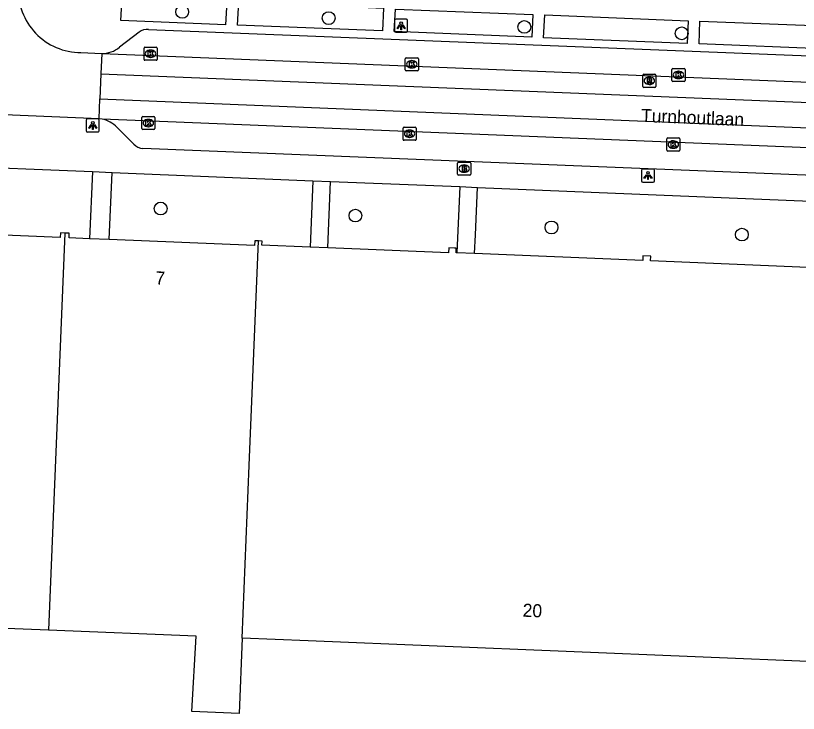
# Model space of a CAD drawing. Extents: x 160732 to 162105, y 387428 to 388479.
# Drawn here: x 161627.8 to 161687.6, y 387698.7 to 387752 of the extents above; entities that cross this region are included whole.
import ezdxf

# ---------------------------------------------------------------- set-up
doc = ezdxf.new("R2010")
doc.units = 0
for name, color, linetype in [('IMGEO_Boom', 7, 'Continuous'), ('IMGEO_Brandkraan', 7, 'Continuous'), ('IMGEO_Kolk', 7, 'Continuous'), ('IMGEO_Lichtpunt', 7, 'Continuous'), ('IMGEO_Openbare_ruimte_label', 7, 'Continuous'), ('IMGEO_Pand', 7, 'Continuous'), ('IMGEO_Pand_nummerreeks', 7, 'Continuous'), ('IMGEO_Rijbaan_lokaal_gesloten', 7, 'Continuous'), ('IMGEO_Rijbaan_lokaal_open', 7, 'Continuous'), ('IMGEO_Rioolput', 7, 'Continuous'), ('IMGEO_Voetpad_open', 7, 'Continuous')]:
    doc.layers.add(name, color=color, linetype=linetype)

msp = doc.modelspace()

# ---------------------------------------------------------------- linework, layer by layer
at = {"layer": 'IMGEO_Boom'}
for centre in [(161640.494, 387752.284), (161651.696, 387751.802), (161666.655, 387751.133), (161678.687, 387750.639), (161638.845, 387737.247), (161653.74, 387736.709), (161668.734, 387735.798), (161683.291, 387735.256)]:
    msp.add_circle(centre, 0.489, dxfattribs=at)
at = {"layer": 'IMGEO_Brandkraan'}
for p, q in [((161661.554, 387739.87), (161661.554, 387740.722)), ((161661.629, 387740.796), (161662.481, 387740.796)), ((161662.042, 387740.576), (161662.067, 387740.576)), ((161662.555, 387740.722), (161662.555, 387739.87)), ((161662.065, 387740.016), (161662.04, 387740.016)), ((161662.481, 387739.796), (161661.629, 387739.796))]:
    msp.add_line(p, q, dxfattribs=at)
for points in [[(161661.554, 387739.87), (161661.554, 387740.722)], [(161661.629, 387740.796), (161662.481, 387740.796)], [(161662.555, 387740.722), (161662.555, 387739.87)], [(161661.902, 387740.496), (161661.902, 387740.096), (161662.115, 387740.096)], [(161662.133, 387740.496), (161661.902, 387740.496)], [(161662.081, 387740.415), (161662.027, 387740.415), (161662.027, 387740.339)], [(161662.027, 387740.339), (161662.08, 387740.339)], [(161662.089, 387740.263), (161662.027, 387740.263), (161662.027, 387740.182)], [(161662.027, 387740.182), (161662.089, 387740.182)], [(161662.481, 387739.796), (161661.629, 387739.796)]]:
    msp.add_lwpolyline(points, dxfattribs=at)
for centre, radius, start, end in [((161661.631, 387740.72), 0.0765, 91.55205, 178.44795), ((161661.631, 387740.72), 0.0765, 91.55205, 178.44795), ((161662.479, 387740.72), 0.0765, 1.55205, 88.44795), ((161662.479, 387740.72), 0.0765, 1.55205, 88.44795), ((161662.082, 387740.377), 0.0379, 267.82845, 90.93552), ((161662.09, 387740.222), 0.0404, 269.87594, 90.50774), ((161662.121, 387740.347), 0.251, 268.66757, 293.53466), ((161662.137, 387740.351), 0.145, 59.4692, 91.53667), ((161662.162, 387740.398), 0.0922, 285.51372, 58.15012), ((161662.167, 387740.206), 0.105, 301.31148, 78.98903), ((161661.631, 387739.872), 0.0765, 181.55205, 268.44795), ((161661.631, 387739.872), 0.0765, 181.55205, 268.44795), ((161662.479, 387739.872), 0.0765, 271.55205, 358.44795), ((161662.479, 387739.872), 0.0765, 271.55205, 358.44795)]:
    msp.add_arc(centre, radius, start, end, dxfattribs=at)
for centre, major_axis, ratio, start_param, end_param in [((161662.041, 387740.296), (-0.387, 0.002), 0.722429, 4.712389, 7.853982), ((161662.066, 387740.296), (-0.39, 0.002), 0.717154, 1.570796, 4.712389)]:
    msp.add_ellipse(centre, major_axis=major_axis, ratio=ratio, start_param=start_param, end_param=end_param, dxfattribs=at)
at = {"layer": 'IMGEO_Kolk'}
for p, q in [((161637.648, 387749.579), (161638.5, 387749.579)), ((161637.573, 387748.653), (161637.573, 387749.505)), ((161638.061, 387749.359), (161638.086, 387749.359)), ((161638.574, 387749.505), (161638.574, 387748.653)), ((161638.5, 387748.579), (161637.648, 387748.579)), ((161638.084, 387748.799), (161638.059, 387748.799)), ((161657.551, 387747.848), (161657.551, 387748.7)), ((161657.626, 387748.774), (161658.478, 387748.774)), ((161658.039, 387748.554), (161658.064, 387748.554)), ((161658.552, 387748.7), (161658.552, 387747.848)), ((161658.478, 387747.774), (161657.626, 387747.774)), ((161658.062, 387747.994), (161658.037, 387747.994)), ((161677.943, 387747.035), (161677.943, 387747.887)), ((161678.018, 387747.961), (161678.87, 387747.961)), ((161678.431, 387747.741), (161678.456, 387747.741)), ((161678.944, 387747.887), (161678.944, 387747.035)), ((161678.454, 387747.181), (161678.429, 387747.181)), ((161678.87, 387746.961), (161678.018, 387746.961)), ((161637.402, 387743.355), (161637.402, 387744.207)), ((161637.477, 387744.281), (161638.329, 387744.281)), ((161638.403, 387744.207), (161638.403, 387743.355)), ((161637.89, 387744.061), (161637.915, 387744.061)), ((161638.329, 387743.281), (161637.477, 387743.281)), ((161637.913, 387743.501), (161637.888, 387743.501)), ((161657.38, 387742.537), (161657.38, 387743.389)), ((161657.455, 387743.463), (161658.307, 387743.463)), ((161657.868, 387743.243), (161657.893, 387743.243)), ((161658.381, 387743.389), (161658.381, 387742.537)), ((161658.307, 387742.463), (161657.455, 387742.463)), ((161657.891, 387742.683), (161657.866, 387742.683)), ((161677.552, 387741.714), (161677.552, 387742.566)), ((161677.627, 387742.64), (161678.479, 387742.64)), ((161678.04, 387742.42), (161678.065, 387742.42)), ((161678.553, 387742.566), (161678.553, 387741.714)), ((161678.063, 387741.86), (161678.038, 387741.86)), ((161678.479, 387741.64), (161677.627, 387741.64))]:
    msp.add_line(p, q, dxfattribs=at)
for points in [[(161637.648, 387749.579), (161638.5, 387749.579)], [(161637.573, 387748.653), (161637.573, 387749.505)], [(161637.894, 387749.279), (161638.017, 387749.279), (161638.017, 387749.128), (161638.147, 387749.279), (161638.311, 387749.279), (161638.165, 387749.128), (161638.318, 387748.879), (161638.166, 387748.879), (161638.081, 387749.043), (161638.017, 387748.976), (161638.017, 387748.879), (161637.894, 387748.879), (161637.894, 387749.279)], [(161638.574, 387749.505), (161638.574, 387748.653)], [(161638.5, 387748.579), (161637.648, 387748.579)], [(161657.551, 387747.848), (161657.551, 387748.7)], [(161657.626, 387748.774), (161658.478, 387748.774)], [(161657.872, 387748.474), (161657.995, 387748.474), (161657.995, 387748.323), (161658.125, 387748.474), (161658.289, 387748.474), (161658.143, 387748.323), (161658.296, 387748.074), (161658.144, 387748.074), (161658.059, 387748.238), (161657.995, 387748.171), (161657.995, 387748.074), (161657.872, 387748.074), (161657.872, 387748.474)], [(161658.552, 387748.7), (161658.552, 387747.848)], [(161658.478, 387747.774), (161657.626, 387747.774)], [(161677.943, 387747.035), (161677.943, 387747.887)], [(161678.018, 387747.961), (161678.87, 387747.961)], [(161678.944, 387747.887), (161678.944, 387747.035)], [(161678.264, 387747.661), (161678.387, 387747.661), (161678.387, 387747.51), (161678.517, 387747.661), (161678.681, 387747.661), (161678.535, 387747.51), (161678.688, 387747.261), (161678.536, 387747.261), (161678.451, 387747.425), (161678.387, 387747.358), (161678.387, 387747.261), (161678.264, 387747.261), (161678.264, 387747.661)], [(161678.87, 387746.961), (161678.018, 387746.961)], [(161637.402, 387743.355), (161637.402, 387744.207)], [(161637.477, 387744.281), (161638.329, 387744.281)], [(161638.403, 387744.207), (161638.403, 387743.355)], [(161637.723, 387743.981), (161637.846, 387743.981), (161637.846, 387743.83), (161637.976, 387743.981), (161638.14, 387743.981), (161637.994, 387743.83), (161638.147, 387743.581), (161637.995, 387743.581), (161637.91, 387743.745), (161637.846, 387743.678), (161637.846, 387743.581), (161637.723, 387743.581), (161637.723, 387743.981)], [(161638.329, 387743.281), (161637.477, 387743.281)], [(161657.38, 387742.537), (161657.38, 387743.389)], [(161657.455, 387743.463), (161658.307, 387743.463)], [(161657.701, 387743.163), (161657.824, 387743.163), (161657.824, 387743.012), (161657.954, 387743.163), (161658.118, 387743.163), (161657.972, 387743.012), (161658.125, 387742.763), (161657.973, 387742.763), (161657.888, 387742.927), (161657.824, 387742.86), (161657.824, 387742.763), (161657.701, 387742.763), (161657.701, 387743.163)], [(161658.381, 387743.389), (161658.381, 387742.537)], [(161658.307, 387742.463), (161657.455, 387742.463)], [(161677.552, 387741.714), (161677.552, 387742.566)], [(161677.627, 387742.64), (161678.479, 387742.64)], [(161678.553, 387742.566), (161678.553, 387741.714)], [(161677.873, 387742.34), (161677.996, 387742.34), (161677.996, 387742.189), (161678.126, 387742.34), (161678.29, 387742.34), (161678.144, 387742.189), (161678.297, 387741.94), (161678.145, 387741.94), (161678.06, 387742.104), (161677.996, 387742.037), (161677.996, 387741.94), (161677.873, 387741.94), (161677.873, 387742.34)], [(161678.479, 387741.64), (161677.627, 387741.64)]]:
    msp.add_lwpolyline(points, dxfattribs=at)
for centre, start, end in [((161637.65, 387749.503), 91.55205, 178.44795), ((161637.65, 387749.503), 91.55205, 178.44795), ((161638.498, 387749.503), 1.55205, 88.44795), ((161638.498, 387749.503), 1.55205, 88.44795), ((161637.65, 387748.655), 181.55205, 268.44795), ((161637.65, 387748.655), 181.55205, 268.44795), ((161638.498, 387748.655), 271.55205, 358.44795), ((161638.498, 387748.655), 271.55205, 358.44795), ((161657.628, 387748.698), 91.55205, 178.44795), ((161657.628, 387748.698), 91.55205, 178.44795), ((161658.476, 387748.698), 1.55205, 88.44795), ((161658.476, 387748.698), 1.55205, 88.44795), ((161657.628, 387747.85), 181.55205, 268.44795), ((161657.628, 387747.85), 181.55205, 268.44795), ((161658.476, 387747.85), 271.55205, 358.44795), ((161658.476, 387747.85), 271.55205, 358.44795), ((161678.02, 387747.885), 91.55205, 178.44795), ((161678.02, 387747.885), 91.55205, 178.44795), ((161678.868, 387747.885), 1.55205, 88.44795), ((161678.868, 387747.885), 1.55205, 88.44795), ((161678.02, 387747.037), 181.55205, 268.44795), ((161678.02, 387747.037), 181.55205, 268.44795), ((161678.868, 387747.037), 271.55205, 358.44795), ((161678.868, 387747.037), 271.55205, 358.44795), ((161637.479, 387744.205), 91.55205, 178.44795), ((161637.479, 387744.205), 91.55205, 178.44795), ((161638.327, 387744.205), 1.55205, 88.44795), ((161638.327, 387744.205), 1.55205, 88.44795), ((161637.479, 387743.357), 181.55205, 268.44795), ((161637.479, 387743.357), 181.55205, 268.44795), ((161638.327, 387743.357), 271.55205, 358.44795), ((161638.327, 387743.357), 271.55205, 358.44795), ((161657.457, 387743.387), 91.55205, 178.44795), ((161657.457, 387743.387), 91.55205, 178.44795), ((161658.305, 387743.387), 1.55205, 88.44795), ((161658.305, 387743.387), 1.55205, 88.44795), ((161657.457, 387742.539), 181.55205, 268.44795), ((161657.457, 387742.539), 181.55205, 268.44795), ((161658.305, 387742.539), 271.55205, 358.44795), ((161658.305, 387742.539), 271.55205, 358.44795), ((161677.629, 387742.564), 91.55205, 178.44795), ((161677.629, 387742.564), 91.55205, 178.44795), ((161678.477, 387742.564), 1.55205, 88.44795), ((161678.477, 387742.564), 1.55205, 88.44795), ((161677.629, 387741.716), 181.55205, 268.44795), ((161677.629, 387741.716), 181.55205, 268.44795), ((161678.477, 387741.716), 271.55205, 358.44795), ((161678.477, 387741.716), 271.55205, 358.44795)]:
    msp.add_arc(centre, 0.0765, start, end, dxfattribs=at)
for centre, major_axis, ratio, start_param, end_param in [((161638.06, 387749.079), (-0.387, 0.002), 0.722429, 4.712389, 7.853982), ((161638.085, 387749.079), (-0.39, 0.002), 0.717154, 1.570796, 4.712389), ((161658.038, 387748.274), (-0.387, 0.002), 0.722429, 4.712389, 7.853982), ((161658.063, 387748.274), (-0.39, 0.002), 0.717154, 1.570796, 4.712389), ((161678.43, 387747.461), (-0.387, 0.002), 0.722429, 4.712389, 7.853982), ((161678.455, 387747.461), (-0.39, 0.002), 0.717154, 1.570796, 4.712389), ((161637.889, 387743.781), (-0.387, 0.002), 0.722429, 4.712389, 7.853982), ((161637.914, 387743.781), (-0.39, 0.002), 0.717154, 1.570796, 4.712389), ((161657.867, 387742.963), (-0.387, 0.002), 0.722429, 4.712389, 7.853982), ((161657.892, 387742.963), (-0.39, 0.002), 0.717154, 1.570796, 4.712389), ((161678.039, 387742.14), (-0.387, 0.002), 0.722429, 4.712389, 7.853982), ((161678.064, 387742.14), (-0.39, 0.002), 0.717154, 1.570796, 4.712389)]:
    msp.add_ellipse(centre, major_axis=major_axis, ratio=ratio, start_param=start_param, end_param=end_param, dxfattribs=at)
at = {"layer": 'IMGEO_Lichtpunt'}
for p, q in [((161656.734, 387751.622), (161656.734, 387750.815)), ((161656.734, 387751.622), (161656.734, 387750.815)), ((161657.636, 387751.717), (161656.828, 387751.717)), ((161657.636, 387751.717), (161656.828, 387751.717)), ((161657.73, 387750.815), (161657.73, 387751.622)), ((161657.73, 387750.815), (161657.73, 387751.622)), ((161656.828, 387750.721), (161657.636, 387750.721)), ((161656.828, 387750.721), (161657.636, 387750.721)), ((161633.159, 387743.999), (161633.159, 387743.192)), ((161633.159, 387743.999), (161633.159, 387743.192)), ((161634.061, 387744.094), (161633.253, 387744.094)), ((161634.061, 387744.094), (161633.253, 387744.094)), ((161634.155, 387743.192), (161634.155, 387743.999)), ((161634.155, 387743.192), (161634.155, 387743.999)), ((161633.253, 387743.098), (161634.061, 387743.098)), ((161633.253, 387743.098), (161634.061, 387743.098)), ((161675.613, 387740.172), (161675.613, 387739.365)), ((161675.613, 387740.172), (161675.613, 387739.365)), ((161676.515, 387740.267), (161675.707, 387740.267)), ((161676.515, 387740.267), (161675.707, 387740.267)), ((161676.609, 387739.365), (161676.609, 387740.172)), ((161676.609, 387739.365), (161676.609, 387740.172)), ((161675.707, 387739.271), (161676.515, 387739.271)), ((161675.707, 387739.271), (161676.515, 387739.271))]:
    msp.add_line(p, q, dxfattribs=at)
for points in [[(161657.108, 387751.286), (161657.147, 387751.258), (161656.959, 387750.996), (161656.921, 387751.023), (161657.108, 387751.286)], [(161657.21, 387751.238), (161657.257, 387751.238), (161657.257, 387750.916), (161657.21, 387750.916), (161657.21, 387751.238)], [(161657.32, 387751.258), (161657.358, 387751.285), (161657.545, 387751.023), (161657.506, 387750.995), (161657.32, 387751.258)], [(161633.533, 387743.663), (161633.572, 387743.635), (161633.384, 387743.373), (161633.346, 387743.4), (161633.533, 387743.663)], [(161633.635, 387743.615), (161633.682, 387743.615), (161633.682, 387743.293), (161633.635, 387743.293), (161633.635, 387743.615)], [(161633.745, 387743.635), (161633.783, 387743.662), (161633.97, 387743.4), (161633.931, 387743.372), (161633.745, 387743.635)], [(161675.987, 387739.836), (161676.026, 387739.808), (161675.838, 387739.546), (161675.8, 387739.573), (161675.987, 387739.836)], [(161676.089, 387739.788), (161676.136, 387739.788), (161676.136, 387739.466), (161676.089, 387739.466), (161676.089, 387739.788)], [(161676.199, 387739.808), (161676.237, 387739.835), (161676.424, 387739.573), (161676.385, 387739.545), (161676.199, 387739.808)]]:
    msp.add_lwpolyline(points, dxfattribs=at)
for centre in [(161657.233, 387751.42), (161633.658, 387743.797), (161676.112, 387739.97)]:
    msp.add_circle(centre, 0.0994, dxfattribs=at)
for centre, start, end in [((161656.828, 387751.622), 90, 180), ((161656.828, 387751.622), 90, 180), ((161657.636, 387751.622), 0, 90), ((161657.636, 387751.622), 0, 90), ((161656.828, 387750.815), 180, 270), ((161656.828, 387750.815), 180, 270), ((161657.636, 387750.815), 270, 0), ((161657.636, 387750.815), 270, 360), ((161633.253, 387743.999), 90, 180), ((161633.253, 387743.999), 90, 180), ((161634.061, 387743.999), 0, 90), ((161634.061, 387743.999), 0, 90), ((161633.253, 387743.192), 180, 270), ((161633.253, 387743.192), 180, 270), ((161634.061, 387743.192), 270, 0), ((161634.061, 387743.192), 270, 360), ((161675.707, 387740.172), 90, 180), ((161675.707, 387740.172), 90, 180), ((161676.515, 387740.172), 0, 90), ((161676.515, 387740.172), 0, 90), ((161675.707, 387739.365), 180, 270), ((161675.707, 387739.365), 180, 270), ((161676.515, 387739.365), 270, 0), ((161676.515, 387739.365), 270, 360)]:
    msp.add_arc(centre, 0.0946, start, end, dxfattribs=at)
at = {"layer": 'IMGEO_Pand'}
for points in [[(161631.524, 387735.375), (161631.189, 387735.389), (161631.174, 387735.032), (161622.04, 387735.406), (161621.943, 387735.41)], [(161631.524, 387735.375), (161630.281, 387705.004)], [(161633.41, 387734.939), (161631.845, 387735.003), (161631.86, 387735.361), (161631.524, 387735.375)], [(161634.912, 387734.877), (161633.41, 387734.939)], [(161646.32, 387734.772), (161646.039, 387734.784), (161646.025, 387734.423), (161634.912, 387734.877)], [(161645.077, 387704.401), (161645.617, 387717.592), (161646.32, 387734.772)], [(161650.274, 387734.287), (161646.587, 387734.438), (161646.601, 387734.761), (161646.32, 387734.772)], [(161651.626, 387734.232), (161650.274, 387734.287)], [(161661.495, 387733.854), (161661.44, 387733.856), (161661.454, 387734.208), (161661.323, 387734.213), (161660.87, 387734.232), (161660.854, 387733.854), (161651.626, 387734.232)], [(161662.85, 387733.798), (161661.495, 387733.854)], [(161688.337, 387732.748), (161676.307, 387733.241), (161676.321, 387733.597), (161675.721, 387733.622), (161675.706, 387733.272), (161662.85, 387733.798)], [(161630.281, 387705.004), (161615.387, 387705.612)], [(161645.077, 387704.401), (161644.842, 387698.655), (161641.229, 387698.802), (161641.555, 387704.545), (161630.281, 387705.004)], [(161689.582, 387702.579), (161650.114, 387704.195), (161645.077, 387704.401)]]:
    msp.add_lwpolyline(points, dxfattribs=at)
at = {"layer": 'IMGEO_Rijbaan_lokaal_gesloten'}
for points in [[(161634.339, 387749.1), (161690.942, 387746.793)], [(161634.276, 387747.551), (161745.161, 387743.065), (161760.085, 387742.445), (161760.161, 387743.969)], [(161634.196, 387745.623), (161745.061, 387741.085), (161760.048, 387740.507), (161759.996, 387738.977)], [(161634.376, 387744.09), (161634.133, 387744.1)], [(161759.996, 387738.977), (161634.376, 387744.09)]]:
    msp.add_lwpolyline(points, dxfattribs=at)
at = {"layer": 'IMGEO_Rijbaan_lokaal_open'}
for points in [[(161632.747, 387749.167), (161634.339, 387749.1)], [(161634.339, 387749.1), (161634.276, 387747.551)], [(161634.276, 387747.551), (161634.196, 387745.623)], [(161634.133, 387744.1), (161634.196, 387745.623)], [(161634.133, 387744.1), (161613.591, 387744.978)]]:
    msp.add_lwpolyline(points, dxfattribs=at)
msp.add_arc((161632.77, 387753.995), 4.828, 177.82268, 269.72517, dxfattribs=at)
at = {"layer": 'IMGEO_Rioolput'}
for p, q in [((161675.716, 387746.586), (161675.716, 387747.438)), ((161675.791, 387747.512), (161676.643, 387747.512)), ((161676.204, 387747.292), (161676.229, 387747.292)), ((161676.717, 387747.438), (161676.717, 387746.586)), ((161676.227, 387746.732), (161676.202, 387746.732)), ((161676.643, 387746.512), (161675.791, 387746.512))]:
    msp.add_line(p, q, dxfattribs=at)
for points in [[(161675.716, 387746.586), (161675.716, 387747.438)], [(161675.791, 387747.512), (161676.643, 387747.512)], [(161676.305, 387747.21), (161676.053, 387747.212), (161676.053, 387746.812)], [(161676.717, 387747.438), (161676.717, 387746.586)], [(161676.053, 387746.812), (161676.177, 387746.812), (161676.177, 387746.974), (161676.188, 387746.974)], [(161676.231, 387747.131), (161676.177, 387747.131), (161676.177, 387747.05)], [(161676.177, 387747.05), (161676.229, 387747.05)], [(161676.235, 387746.945), (161676.306, 387746.812), (161676.446, 387746.812), (161676.381, 387746.938)], [(161676.643, 387746.512), (161675.791, 387746.512)]]:
    msp.add_lwpolyline(points, dxfattribs=at)
for centre, radius, start, end in [((161675.793, 387747.436), 0.0765, 91.55205, 178.44795), ((161675.793, 387747.436), 0.0765, 91.55205, 178.44795), ((161676.304, 387747.1), 0.109, 350.36119, 89.41601), ((161676.641, 387747.436), 0.0765, 1.55205, 88.44795), ((161676.641, 387747.436), 0.0765, 1.55205, 88.44795), ((161675.793, 387746.588), 0.0765, 181.55205, 268.44795), ((161675.793, 387746.588), 0.0765, 181.55205, 268.44795), ((161676.187, 387746.921), 0.0533, 26.02933, 88.69889), ((161676.213, 387747.239), 0.19, 274.7715, 282.96867), ((161676.237, 387747.035), 0.0964, 77.00612, 93.18647), ((161676.251, 387747.092), 0.0378, 276.66336, 79.67722), ((161676.302, 387747.1), 0.112, 277.58423, 350.98172), ((161676.286, 387746.885), 0.108, 29.51342, 73.79051), ((161676.641, 387746.588), 0.0765, 271.55205, 358.44795), ((161676.641, 387746.588), 0.0765, 271.55205, 358.44795)]:
    msp.add_arc(centre, radius, start, end, dxfattribs=at)
for centre, major_axis, ratio, start_param, end_param in [((161676.203, 387747.012), (-0.387, 0.002), 0.722429, 4.712389, 7.853982), ((161676.228, 387747.012), (-0.39, 0.002), 0.717154, 1.570796, 4.712389)]:
    msp.add_ellipse(centre, major_axis=major_axis, ratio=ratio, start_param=start_param, end_param=end_param, dxfattribs=at)
at = {"layer": 'IMGEO_Voetpad_open'}
for points in [[(161635.81, 387751.616), (161635.914, 387753.425), (161643.899, 387753.072), (161643.809, 387751.299), (161635.81, 387751.616)], [(161655.803, 387750.826), (161644.715, 387751.262), (161644.817, 387753.042), (161655.883, 387752.554), (161655.803, 387750.826)], [(161667.221, 387750.346), (161656.707, 387750.779), (161656.805, 387752.494), (161667.301, 387752.077), (161667.221, 387750.346)], [(161679.117, 387749.872), (161668.127, 387750.309), (161668.217, 387752.043), (161679.185, 387751.605), (161679.117, 387749.872)], [(161689.996, 387749.429), (161680.017, 387749.833), (161680.083, 387751.564), (161690.079, 387751.18), (161689.996, 387749.429)], [(161691.023, 387748.783), (161637.921, 387750.921)], [(161637.197, 387750.723), (161635.701, 387749.573)], [(161636.795, 387742.164), (161635.504, 387743.467)], [(161756.572, 387737.046), (161637.487, 387741.844)], [(161622.157, 387740.53), (161633.643, 387740.077)], [(161633.643, 387740.077), (161633.41, 387734.939)], [(161633.643, 387740.077), (161635.144, 387740.008)], [(161634.912, 387734.877), (161635.144, 387740.008)], [(161635.144, 387740.008), (161650.483, 387739.376)], [(161650.483, 387739.376), (161650.274, 387734.287)], [(161650.483, 387739.376), (161651.835, 387739.321)], [(161651.626, 387734.232), (161651.835, 387739.321)], [(161651.835, 387739.321), (161661.721, 387738.922)], [(161661.721, 387738.922), (161661.495, 387733.854)], [(161661.721, 387738.922), (161663.075, 387738.862)], [(161662.85, 387733.798), (161662.913, 387735.225), (161663.075, 387738.862)], [(161663.075, 387738.862), (161688.546, 387737.81)]]:
    msp.add_lwpolyline(points, dxfattribs=at)
for centre, radius, start, end in [((161637.791, 387749.973), 0.957, 82.2072, 128.38338), ((161634.331, 387751.319), 2.219, 270.19701, 308.10552), ((161633.91, 387741.914), 2.225, 44.2549, 77.92092), ((161637.552, 387742.893), 1.051, 223.91061, 266.45513)]:
    msp.add_arc(centre, radius, start, end, dxfattribs=at)

# ---------------------------------------------------------------- texts
at = {"layer": 'IMGEO_Openbare_ruimte_label'}
msp.add_text('Turnhoutlaan', height=1, rotation=357.64984, dxfattribs=at).set_placement((161675.567, 387743.871))
at = {"layer": 'IMGEO_Pand_nummerreeks'}
for s, rotation, p in [('7', 357.6566, (161638.425, 387731.451)), ('20', 357.6558, (161666.512, 387706.045))]:
    msp.add_text(s, height=1, rotation=rotation, dxfattribs=at).set_placement(p)

doc.saveas('drawing.dxf')
